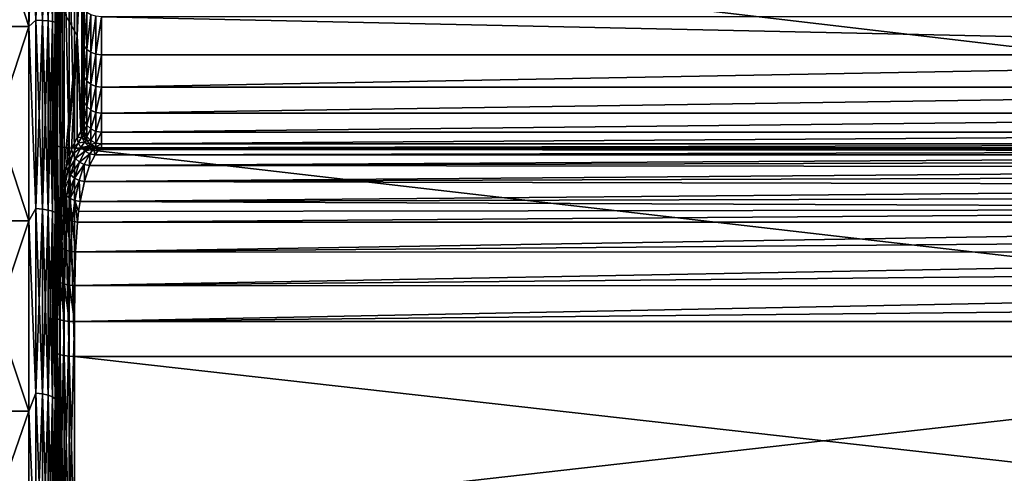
# Model space of a CAD drawing. Header units: metres. Extents: x -150 to 310, y -128 to 84.
# Tile 274 of 465: x 128 to 139, y -7 to -2. Entities that reach past the tile are written whole.
import ezdxf

# ---------------------------------------------------------------- set-up
doc = ezdxf.new("R2010")
doc.units = ezdxf.units.M
doc.layers.add('solid_26009703_SW0001_01', color=7, linetype='CONTINUOUS')

msp = doc.modelspace()

# ---------------------------------------------------------------- linework, layer by layer
at = {"layer": 'solid_26009703_SW0001_01'}
for points in [[(128.5, 6.319321, 21.683964), (128.5, 8.481808, 20.932964), (128.5, -6.320311, 21.683674)], [(128.5, 0, 21), (128.5, -6.320311, 21.683674), (128.5, 8.481808, 20.932964)], [(128.5, 6.808691, -21.535395), (128.5, -6.807541, -21.535759), (128.5, -8.970024, -20.727938)], [(128.5, 0, -21), (128.5, 6.808691, -21.535395), (128.5, -8.970024, -20.727938)], [(128.5, 6.808691, -21.535395), (128.5, 4.581102, -22.116032), (128.5, -6.807541, -21.535759)], [(128.5, 6.319321, 21.683964), (128.5, -4.076435, 22.215277), (128.5, 4.075716, 22.215366)], [(128.5, 6.319321, 21.683964), (128.5, -6.320311, 21.683674), (128.5, -4.076435, 22.215277)], [(128.5, 4.581102, -22.116032), (128.5, -4.579921, -22.116276), (128.5, -6.807541, -21.535759)], [(128.5, 4.581102, -22.116032), (128.5, 2.301665, -22.468592), (128.5, -4.579921, -22.116276)], [(128.5, -4.076435, 22.215277), (128.5, -2.050733, 22.493067), (128.5, 4.075716, 22.215366)], [(128.800003, 3.3, 24.996927), (128.800003, 1.104682, 25.189602), (128.800003, -3.3, 28.5)], [(128.800003, 3.3, 28.5), (128.800003, 3.3, 24.996927), (128.800003, -3.3, 28.5)], [(128.800003, -3.254972, 29.04318), (128.800003, 3.3, 28.5), (128.800003, -3.3, 28.5)], [(128.800003, -3.254972, 29.04318), (128.800003, 3.254972, 29.04318), (128.800003, 3.3, 28.5)], [(128.800003, -3.123262, 29.564577), (128.800003, 3.123262, 29.564579), (128.800003, 3.254972, 29.04318)], [(128.800003, -3.254972, 29.04318), (128.800003, -3.123262, 29.564577), (128.800003, 3.254972, 29.04318)], [(128.800003, -3.023752, 29.81988), (128.800003, 3.023752, 29.819881), (128.800003, 3.123262, 29.564579)], [(128.800003, -3.123262, 29.564577), (128.800003, -3.023752, 29.81988), (128.800003, 3.123262, 29.564579)], [(128.800003, -2.903581, 30.067301), (128.800003, 2.903581, 30.067301), (128.800003, 3.023752, 29.819881)], [(128.800003, -3.023752, 29.81988), (128.800003, -2.903581, 30.067301), (128.800003, 3.023752, 29.819881)], [(128.800003, -2.765067, 30.301218), (128.800003, 2.765066, 30.30122), (128.800003, 2.903581, 30.067301)], [(128.800003, -2.903581, 30.067301), (128.800003, -2.765067, 30.301218), (128.800003, 2.903581, 30.067301)], [(128.800003, -2.606837, 30.522879), (128.800003, 2.606837, 30.522879), (128.800003, 2.765066, 30.30122)], [(128.800003, -2.765067, 30.301218), (128.800003, -2.606837, 30.522879), (128.800003, 2.765066, 30.30122)], [(128.800003, -2.429506, 30.732613), (128.800003, 2.429506, 30.732613), (128.800003, 2.606837, 30.522879)], [(128.800003, -2.606837, 30.522879), (128.800003, -2.429506, 30.732613), (128.800003, 2.606837, 30.522879)], [(128.800003, -2.236674, 30.926283), (128.800003, 2.236674, 30.926283), (128.800003, 2.429506, 30.732613)], [(128.800003, -2.429506, 30.732613), (128.800003, -2.236674, 30.926283), (128.800003, 2.429506, 30.732613)], [(128.5, 2.301665, -22.468592), (128.5, -2.300465, -22.468716), (128.5, -4.579921, -22.116276)], [(128.5, 2.301665, -22.468592), (128.5, 0.000603, -22.585485), (128.5, -2.300465, -22.468716)], [(128.800003, -2.236674, 30.926283), (128.800003, -2.030058, 31.101463), (128.800003, 2.236674, 30.926283)], [(128.800003, 1.104682, 25.189602), (128.800003, -1.104782, 25.189598), (128.800003, -3.3, 28.5)], [(128.199997, -2.163729, -20.586605), (127.5, -2.163729, -20.586605), (127.5, 0, -20.700001)], [(128.199997, -2.163729, -20.586605), (127.5, 0, -20.700001), (128.199997, 0, -20.700001)], [(128.277344, -2.09521, -20.603884), (128.199997, 0, -20.700001), (128.277344, 0, -20.71014)], [(128.199997, -2.163729, -20.586605), (128.199997, 0, -20.700001), (128.277344, -2.09521, -20.603884)], [(128.199997, -2.163728, 20.586605), (128.277344, 0, 20.71014), (128.199997, 0, 20.700001)], [(128.199997, -2.163728, 20.586605), (128.277344, -2.09521, 20.603884), (128.277344, 0, 20.71014)], [(128.277344, -2.09521, 20.603884), (128.349792, 0, 20.740074), (128.277344, 0, 20.71014)], [(128.349792, -2.098238, 20.633663), (128.349792, 0, 20.740074), (128.277344, -2.09521, 20.603884)], [(128.349792, -2.098238, 20.633663), (128.412018, 0, 20.787758), (128.349792, 0, 20.740074)], [(128.412018, -2.103062, 20.681101), (128.412018, 0, 20.787758), (128.349792, -2.098238, 20.633663)], [(128.412018, -2.103062, 20.681101), (128.459763, 0, 20.849932), (128.412018, 0, 20.787758)], [(128.459763, -2.109353, 20.742958), (128.459763, 0, 20.849932), (128.412018, -2.103062, 20.681101)], [(128.459763, -2.109353, 20.742958), (128.489777, 0, 20.922354), (128.459763, 0, 20.849932)], [(128.489777, -2.116679, 20.815008), (128.489777, 0, 20.922354), (128.459763, -2.109353, 20.742958)], [(128.489777, -2.116679, 20.815008), (128.5, 0, 21), (128.489777, 0, 20.922354)], [(128.489777, 0, -20.922354), (128.5, 0, -21), (128.5, -2.200532, -20.884037)], [(128.504959, -1.16158, -22.779312), (128.5, -2.300465, -22.468716), (128.5, 0.000603, -22.585485)], [(128.5, -2.200532, -20.884037), (128.5, 0, -21), (128.5, -8.970024, -20.727938)], [(128.199997, 0, 20.700001), (127.5, 0, 20.700001), (127.5, -2.163729, 20.586605)], [(128.199997, -2.163728, 20.586605), (128.199997, 0, 20.700001), (127.5, -2.163729, 20.586605)], [(128.349792, -2.098238, -20.633663), (128.277344, 0, -20.71014), (128.349792, 0, -20.740074)], [(128.349792, -2.098238, -20.633663), (128.277344, -2.09521, -20.603884), (128.277344, 0, -20.71014)], [(128.412018, -2.103062, -20.681101), (128.349792, 0, -20.740074), (128.412018, 0, -20.787758)], [(128.412018, -2.103062, -20.681101), (128.349792, -2.098238, -20.633663), (128.349792, 0, -20.740074)], [(128.459763, -2.109353, -20.742958), (128.412018, 0, -20.787758), (128.459763, 0, -20.849932)], [(128.459763, -2.109353, -20.742958), (128.412018, -2.103062, -20.681101), (128.412018, 0, -20.787758)], [(128.489777, -2.116679, -20.815008), (128.459763, 0, -20.849932), (128.489777, 0, -20.922354)], [(128.489777, -2.116679, -20.815008), (128.459763, -2.109353, -20.742958), (128.459763, 0, -20.849932)], [(128.489777, -2.116679, 20.815008), (128.5, -2.200536, 20.884037), (128.5, 0, 21)], [(128.489777, -2.116679, -20.815008), (128.489777, 0, -20.922354), (128.5, -2.200532, -20.884037)], [(128.5, 0, 21), (128.5, -8.482928, 20.932512), (128.5, -6.320311, 21.683674)], [(128.5, -2.200536, 20.884037), (128.5, -8.482928, 20.932512), (128.5, 0, 21)], [(128.504959, -1.16158, -22.779312), (128.504959, -3.472689, -22.542997), (128.5, -2.300465, -22.468716)], [(128.516876, -3.481769, -22.601936), (128.504959, -3.472689, -22.542997), (128.504959, -1.16158, -22.779312)], [(128.516876, -3.481769, -22.601936), (128.504959, -1.16158, -22.779312), (128.516876, -1.164617, -22.838869)], [(128.516876, -1.164617, -22.838869), (128.546204, -1.167333, -22.892145), (128.546204, -3.48989, -22.654661)], [(128.516876, -3.481769, -22.601936), (128.516876, -1.164617, -22.838869), (128.546204, -3.48989, -22.654661)], [(128.546204, -1.167333, -22.892145), (128.59021, -1.169475, -22.934145), (128.59021, -3.496293, -22.696224)], [(128.546204, -3.48989, -22.654661), (128.546204, -1.167333, -22.892145), (128.59021, -3.496293, -22.696224)], [(128.731964, -2.261894, 24.286716), (128.731964, -1.132168, 24.365528), (128.568024, -1.978771, 23.324396)], [(128.59021, -1.169475, -22.934145), (128.644836, -1.170843, -22.960978), (128.644836, -3.500384, -22.722778)], [(128.59021, -3.496293, -22.696224), (128.59021, -1.169475, -22.934145), (128.644836, -3.500384, -22.722778)], [(128.644836, -1.170843, -22.960978), (128.704758, -1.171311, -22.970156), (128.704758, -3.501783, -22.731861)], [(128.644836, -3.500384, -22.722778), (128.644836, -1.170843, -22.960978), (128.704758, -3.501783, -22.731861)], [(128.704758, -1.171311, -22.970156), (148.557724, -1.171311, -22.970156), (148.557724, -3.501783, -22.731861)], [(128.704758, -3.501783, -22.731861), (128.704758, -1.171311, -22.970156), (148.557724, -3.501783, -22.731861)], [(128.782959, -1.108268, 24.776636), (128.731964, -1.132168, 24.365528), (128.731964, -2.261894, 24.286716)], [(128.782959, -1.108268, 24.776636), (128.731964, -2.261894, 24.286716), (128.782959, -3.311277, 24.579268)], [(128.782959, -1.108268, 24.776636), (128.800003, -3.3, 24.996927), (128.800003, -1.104782, 25.189598)], [(128.782959, -1.108268, 24.776636), (128.798965, -3.300534, 24.894508), (128.800003, -3.3, 24.996927)], [(128.782959, -1.108268, 24.776636), (128.795883, -3.301071, 24.792112), (128.798965, -3.300534, 24.894508)], [(128.782959, -1.108268, 24.776636), (128.782959, -3.311277, 24.579268), (128.795883, -3.301071, 24.792112)], [(128.800003, -1.104782, 25.189598), (128.800003, -3.3, 24.996927), (128.800003, -3.3, 28.5)], [(128.517044, -2.084007, 22.903975), (128.5, -2.050733, 22.493067), (128.5, -4.076435, 22.215277)], [(128.517044, -2.084007, 22.903975), (128.568024, -3.943377, 23.073639), (128.568024, -1.978771, 23.324396)], [(128.731964, -2.261894, 24.286716), (128.568024, -1.978771, 23.324396), (128.568024, -3.943377, 23.073639)], [(128.809784, -1.976018, 31.219755), (128.800003, -2.030058, 31.101463), (128.800003, -2.236674, 30.926283)], [(128.809784, -1.976018, 31.219755), (128.800003, -2.236674, 30.926283), (128.809784, -2.377154, 30.877153)], [(128.809784, -1.976018, 31.219755), (128.809784, -2.377154, 30.877153), (128.838226, -2.00882, 31.264902)], [(128.809784, -2.377154, 30.877153), (128.838226, -2.416614, 30.916615), (128.838226, -2.00882, 31.264902)], [(128.838226, -2.00882, 31.264902), (128.838226, -2.416614, 30.916615), (128.882538, -2.03484, 31.300718)], [(128.838226, -2.416614, 30.916615), (128.882538, -2.447917, 30.947916), (128.882538, -2.03484, 31.300718)], [(128.882538, -2.03484, 31.300718), (128.882538, -2.447917, 30.947916), (128.93837, -2.051529, 31.323687)], [(128.882538, -2.447917, 30.947916), (128.93837, -2.467993, 30.967993), (128.93837, -2.051529, 31.323687)], [(128.93837, -2.051529, 31.323687), (128.93837, -2.467993, 30.967993), (129, -2.057248, 31.33156)], [(128.93837, -2.467993, 30.967993), (129, -2.474874, 30.974874), (129, -2.057248, 31.33156)], [(129, -2.057248, 31.33156), (148.339783, -2.474834, 30.974913), (148.33255, -2.057136, 31.331642)], [(129, -2.057248, 31.33156), (129, -2.474874, 30.974874), (148.339783, -2.474834, 30.974913)], [(128.199997, -2.163728, 20.586605), (127.5, -2.163729, 20.586605), (127.5, -4.303755, 20.24766)], [(128.199997, -2.163728, 20.586605), (127.5, -4.303755, 20.24766), (128.199997, -4.303755, 20.24766)], [(128.199997, -4.303755, -20.24766), (127.5, -4.303756, -20.24766), (127.5, -2.163729, -20.586605)], [(128.199997, -4.303755, -20.24766), (127.5, -2.163729, -20.586605), (128.199997, -2.163729, -20.586605)], [(128.199997, -2.163728, 20.586605), (128.277344, -4.168921, 20.286203), (128.277344, -2.09521, 20.603884)], [(128.199997, -2.163729, -20.586605), (128.277344, -2.09521, -20.603884), (128.277344, -4.168921, -20.286203)], [(128.199997, -2.163728, 20.586605), (128.199997, -4.303755, 20.24766), (128.277344, -4.168921, 20.286203)], [(128.199997, -4.303755, -20.24766), (128.199997, -2.163729, -20.586605), (128.277344, -4.168921, -20.286203)], [(128.349792, -2.098238, 20.633663), (128.277344, -2.09521, 20.603884), (128.277344, -4.168921, 20.286203)], [(128.349792, -4.174946, -20.315525), (128.277344, -4.168921, -20.286203), (128.277344, -2.09521, -20.603884)], [(128.349792, -2.098238, -20.633663), (128.349792, -4.174946, -20.315525), (128.277344, -2.09521, -20.603884)], [(128.349792, -4.174946, 20.315525), (128.349792, -2.098238, 20.633663), (128.277344, -4.168921, 20.286203)], [(128.412018, -2.103062, 20.681101), (128.349792, -2.098238, 20.633663), (128.349792, -4.174946, 20.315525)], [(128.412018, -4.184545, -20.36223), (128.349792, -4.174946, -20.315525), (128.349792, -2.098238, -20.633663)], [(128.412018, -2.103062, -20.681101), (128.412018, -4.184545, -20.36223), (128.349792, -2.098238, -20.633663)], [(128.412018, -4.184545, 20.36223), (128.412018, -2.103062, 20.681101), (128.349792, -4.174946, 20.315525)], [(128.459763, -2.109353, 20.742958), (128.412018, -2.103062, 20.681101), (128.412018, -4.184545, 20.36223)], [(128.459763, -4.197061, -20.423132), (128.412018, -4.184545, -20.36223), (128.412018, -2.103062, -20.681101)], [(128.459763, -2.109353, -20.742958), (128.459763, -4.197061, -20.423132), (128.412018, -2.103062, -20.681101)], [(128.459763, -4.197061, 20.423132), (128.459763, -2.109353, 20.742958), (128.412018, -4.184545, 20.36223)], [(128.489777, -2.116679, 20.815008), (128.459763, -2.109353, 20.742958), (128.459763, -4.197061, 20.423132)], [(128.489777, -4.211639, -20.494072), (128.459763, -4.197061, -20.423132), (128.459763, -2.109353, -20.742958)], [(128.489777, -2.116679, -20.815008), (128.489777, -4.211639, -20.494072), (128.459763, -2.109353, -20.742958)], [(128.489777, -4.211639, 20.494072), (128.489777, -2.116679, 20.815008), (128.459763, -4.197061, 20.423132)], [(128.489777, -2.116679, -20.815008), (128.5, -2.200532, -20.884037), (128.489777, -4.211639, -20.494072)], [(128.489777, -4.211639, 20.494072), (128.5, -2.200536, 20.884037), (128.489777, -2.116679, 20.815008)], [(128.509247, -4.131296, 22.51425), (128.517044, -2.084007, 22.903975), (128.5, -4.076435, 22.215277)], [(128.509247, -4.131296, 22.51425), (128.517044, -4.150867, 22.620907), (128.517044, -2.084007, 22.903975)], [(128.517044, -2.084007, 22.903975), (128.517044, -4.150867, 22.620907), (128.568024, -3.943377, 23.073639)], [(128.489777, -4.211639, -20.494072), (128.5, -2.200532, -20.884037), (128.5, -4.361036, -20.542023)], [(128.489777, -4.211639, 20.494072), (128.5, -4.361043, 20.542021), (128.5, -2.200536, 20.884037)], [(128.5, -4.361036, -20.542023), (128.5, -2.200532, -20.884037), (128.5, -8.970024, -20.727938)], [(128.5, -2.200536, 20.884037), (128.5, -4.361043, 20.542021), (128.5, -8.482928, 20.932512)], [(128.731964, -2.261894, 24.286716), (128.568024, -3.943377, 23.073639), (128.616043, -3.703489, 23.405041)], [(128.731964, -2.261894, 24.286716), (128.616043, -3.703489, 23.405041), (128.671265, -3.516383, 23.768871)], [(128.731964, -2.261894, 24.286716), (128.671265, -3.516383, 23.768871), (128.731964, -3.386746, 24.155552)], [(128.773453, -3.322986, 24.474661), (128.731964, -2.261894, 24.286716), (128.731964, -3.386746, 24.155552)], [(128.773453, -3.322986, 24.474661), (128.782959, -3.311277, 24.579268), (128.731964, -2.261894, 24.286716)], [(128.809784, -2.377154, 30.877153), (128.800003, -2.236674, 30.926283), (128.800003, -2.429506, 30.732613)], [(128.504959, -3.472689, -22.542997), (128.5, -4.579921, -22.116276), (128.5, -2.300465, -22.468716)], [(128.809784, -2.377154, 30.877153), (128.800003, -2.429506, 30.732613), (128.800003, -2.606837, 30.522879)], [(128.809784, -2.377154, 30.877153), (128.800003, -2.606837, 30.522879), (128.809784, -2.719756, 30.476019)], [(128.809784, -2.377154, 30.877153), (128.809784, -2.719756, 30.476019), (128.838226, -2.416614, 30.916615)], [(128.809784, -2.719756, 30.476019), (128.838226, -2.764903, 30.50882), (128.838226, -2.416614, 30.916615)], [(128.838226, -2.416614, 30.916615), (128.838226, -2.764903, 30.50882), (128.882538, -2.447917, 30.947916)], [(128.838226, -2.764903, 30.50882), (128.882538, -2.800718, 30.53484), (128.882538, -2.447917, 30.947916)], [(128.882538, -2.447917, 30.947916), (128.882538, -2.800718, 30.53484), (128.93837, -2.467993, 30.967993)], [(128.882538, -2.800718, 30.53484), (128.93837, -2.823687, 30.551529), (128.93837, -2.467993, 30.967993)], [(128.93837, -2.467993, 30.967993), (128.93837, -2.823687, 30.551529), (129, -2.474874, 30.974874)], [(128.93837, -2.823687, 30.551529), (129, -2.831559, 30.557249), (129, -2.474874, 30.974874)], [(129, -2.831559, 30.557249), (148.348343, -2.831578, 30.557222), (148.339783, -2.474834, 30.974913)], [(129, -2.474874, 30.974874), (129, -2.831559, 30.557249), (148.339783, -2.474834, 30.974913)], [(128.809784, -2.719756, 30.476019), (128.800003, -2.606837, 30.522879), (128.800003, -2.765067, 30.301218)], [(128.809784, -2.719756, 30.476019), (128.800003, -2.765067, 30.301218), (128.800003, -2.903581, 30.067301)], [(128.809784, -2.719756, 30.476019), (128.800003, -2.903581, 30.067301), (128.809784, -2.995389, 30.026226)], [(128.809784, -2.719756, 30.476019), (128.809784, -2.995389, 30.026226), (128.838226, -2.764903, 30.50882)], [(128.809784, -2.995389, 30.026226), (128.838226, -3.045111, 30.051561), (128.838226, -2.764903, 30.50882)], [(128.838226, -2.764903, 30.50882), (128.838226, -3.045111, 30.051561), (128.882538, -2.800718, 30.53484)], [(128.838226, -3.045111, 30.051561), (128.882538, -3.084555, 30.071659), (128.882538, -2.800718, 30.53484)], [(128.882538, -2.800718, 30.53484), (128.882538, -3.084555, 30.071659), (128.93837, -2.823687, 30.551529)], [(128.809784, -2.995389, 30.026226), (128.800003, -2.903581, 30.067301), (128.800003, -3.023752, 29.81988)], [(128.882538, -3.084555, 30.071659), (128.93837, -3.109853, 30.084549), (128.93837, -2.823687, 30.551529)], [(128.93837, -2.823687, 30.551529), (128.93837, -3.109853, 30.084549), (129, -2.831559, 30.557249)], [(128.93837, -3.109853, 30.084549), (129, -3.118523, 30.088966), (129, -2.831559, 30.557249)], [(129, -2.831559, 30.557249), (129, -3.118523, 30.088966), (148.348343, -2.831578, 30.557222)], [(129, -3.118523, 30.088966), (148.357849, -3.118606, 30.088804), (148.348343, -2.831578, 30.557222)], [(128.809784, -2.995389, 30.026226), (128.800003, -3.023752, 29.81988), (128.800003, -3.123262, 29.564577)], [(128.809784, -2.995389, 30.026226), (128.800003, -3.123262, 29.564577), (128.809784, -3.197265, 29.538855)], [(128.809784, -2.995389, 30.026226), (128.809784, -3.197265, 29.538855), (128.838226, -3.045111, 30.051561)], [(128.809784, -3.197265, 29.538855), (128.800003, -3.123262, 29.564577), (128.800003, -3.254972, 29.04318)], [(128.809784, -3.197265, 29.538855), (128.838226, -3.250338, 29.556099), (128.838226, -3.045111, 30.051561)], [(128.838226, -3.045111, 30.051561), (128.838226, -3.250338, 29.556099), (128.882538, -3.084555, 30.071659)], [(128.838226, -3.250338, 29.556099), (128.882538, -3.292441, 29.569778), (128.882538, -3.084555, 30.071659)], [(128.882538, -3.084555, 30.071659), (128.882538, -3.292441, 29.569778), (128.93837, -3.109853, 30.084549)], [(128.882538, -3.292441, 29.569778), (128.93837, -3.319443, 29.578552), (128.93837, -3.109853, 30.084549)], [(128.93837, -3.109853, 30.084549), (128.93837, -3.319443, 29.578552), (129, -3.118523, 30.088966)], [(128.93837, -3.319443, 29.578552), (129, -3.328698, 29.58156), (129, -3.118523, 30.088966)], [(129, -3.118523, 30.088966), (129, -3.328698, 29.58156), (148.357849, -3.118606, 30.088804)], [(129, -3.328698, 29.58156), (148.36824, -3.328803, 29.581236), (148.357849, -3.118606, 30.088804)], [(128.809784, -3.197265, 29.538855), (128.800003, -3.254972, 29.04318), (128.809784, -3.320414, 29.025902)], [(128.809784, -3.197265, 29.538855), (128.809784, -3.320414, 29.025902), (128.838226, -3.250338, 29.556099)], [(128.809784, -3.320414, 29.025902), (128.838226, -3.375531, 29.034632), (128.838226, -3.250338, 29.556099)], [(128.838226, -3.250338, 29.556099), (128.838226, -3.375531, 29.034632), (128.882538, -3.292441, 29.569778)], [(128.784042, -3.383759, 24.476824), (128.773453, -3.322986, 24.474661), (128.731964, -3.386746, 24.155552)], [(128.773453, -3.322986, 24.474661), (128.795883, -3.301071, 24.792112), (128.782959, -3.311277, 24.579268)], [(128.805923, -3.362618, 24.791708), (128.795883, -3.301071, 24.792112), (128.773453, -3.322986, 24.474661)], [(128.805923, -3.362618, 24.791708), (128.773453, -3.322986, 24.474661), (128.784042, -3.383759, 24.476824)], [(128.805923, -3.362618, 24.791708), (128.798965, -3.300534, 24.894508), (128.795883, -3.301071, 24.792112)], [(128.805923, -3.362618, 24.791708), (128.800003, -3.3, 24.996927), (128.798965, -3.300534, 24.894508)], [(128.809784, -3.320414, 29.025902), (128.800003, -3.254972, 29.04318), (128.800003, -3.3, 28.5)], [(128.809784, -3.361803, 24.996927), (128.800003, -3.3, 28.5), (128.800003, -3.3, 24.996927)], [(128.809784, -3.320414, 29.025902), (128.800003, -3.3, 28.5), (128.809784, -3.361803, 28.5)], [(128.809784, -3.361803, 24.996927), (128.809784, -3.361803, 28.5), (128.800003, -3.3, 28.5)], [(128.809784, -3.361803, 24.996927), (128.800003, -3.3, 24.996927), (128.805923, -3.362618, 24.791708)], [(128.809784, -3.320414, 29.025902), (128.809784, -3.361803, 28.5), (128.838226, -3.375531, 29.034632)], [(128.838226, -3.375531, 29.034632), (128.882538, -3.419256, 29.041557), (128.882538, -3.292441, 29.569778)], [(128.882538, -3.292441, 29.569778), (128.882538, -3.419256, 29.041557), (128.93837, -3.319443, 29.578552)], [(128.882538, -3.419256, 29.041557), (128.93837, -3.447299, 29.045998), (128.93837, -3.319443, 29.578552)], [(128.93837, -3.319443, 29.578552), (128.93837, -3.447299, 29.045998), (129, -3.328698, 29.58156)], [(128.93837, -3.447299, 29.045998), (129, -3.456909, 29.04752), (129, -3.328698, 29.58156)], [(129, -3.328698, 29.58156), (129, -3.456909, 29.04752), (148.36824, -3.328803, 29.581236)], [(129, -3.456909, 29.04752), (148.378998, -3.456951, 29.047258), (148.36824, -3.328803, 29.581236)], [(128.744522, -3.444196, 24.168062), (128.731964, -3.386746, 24.155552), (128.671265, -3.516383, 23.768871)], [(128.744522, -3.444196, 24.168062), (128.671265, -3.516383, 23.768871), (128.68486, -3.570173, 23.789509)], [(128.773773, -3.496042, 24.176498), (128.744522, -3.444196, 24.168062), (128.68486, -3.570173, 23.789509)], [(128.784042, -3.383759, 24.476824), (128.731964, -3.386746, 24.155552), (128.744522, -3.444196, 24.168062)], [(128.784042, -3.383759, 24.476824), (128.744522, -3.444196, 24.168062), (128.812851, -3.437985, 24.480661)], [(128.812851, -3.437985, 24.480661), (128.744522, -3.444196, 24.168062), (128.773773, -3.496042, 24.176498)], [(128.812851, -3.437985, 24.480661), (128.773773, -3.496042, 24.176498), (128.856705, -3.481119, 24.481585)], [(128.834427, -3.418077, 24.790562), (128.805923, -3.362618, 24.791708), (128.784042, -3.383759, 24.476824)], [(128.834427, -3.418077, 24.790562), (128.784042, -3.383759, 24.476824), (128.812851, -3.437985, 24.480661)], [(128.809784, -3.361803, 24.996927), (128.805923, -3.362618, 24.791708), (128.834427, -3.418077, 24.790562)], [(128.809784, -3.361803, 28.5), (128.838226, -3.417608, 28.5), (128.838226, -3.375531, 29.034632)], [(128.838196, -3.417557, 24.996927), (128.838226, -3.417608, 28.5), (128.809784, -3.361803, 28.5)], [(128.838196, -3.417557, 24.996927), (128.809784, -3.361803, 28.5), (128.809784, -3.361803, 24.996927)], [(128.838196, -3.417557, 24.996927), (128.809784, -3.361803, 24.996927), (128.834427, -3.418077, 24.790562)], [(128.878601, -3.462055, 24.788782), (128.834427, -3.418077, 24.790562), (128.812851, -3.437985, 24.480661)], [(128.878601, -3.462055, 24.788782), (128.812851, -3.437985, 24.480661), (128.856705, -3.481119, 24.481585)], [(128.838196, -3.417557, 24.996927), (128.834427, -3.418077, 24.790562), (128.878601, -3.462055, 24.788782)], [(128.882446, -3.461803, 24.996927), (128.838226, -3.417608, 28.5), (128.838196, -3.417557, 24.996927)], [(128.882446, -3.461803, 24.996927), (128.838196, -3.417557, 24.996927), (128.878601, -3.462055, 24.788782)], [(128.838226, -3.375531, 29.034632), (128.838226, -3.417608, 28.5), (128.882538, -3.419256, 29.041557)], [(128.838226, -3.417608, 28.5), (128.882538, -3.461877, 28.5), (128.882538, -3.419256, 29.041557)], [(128.882446, -3.461803, 24.996927), (128.882538, -3.461877, 28.5), (128.838226, -3.417608, 28.5)], [(128.934174, -3.490277, 24.786545), (128.878601, -3.462055, 24.788782), (128.856705, -3.481119, 24.481585)], [(128.882446, -3.461803, 24.996927), (128.878601, -3.462055, 24.788782), (128.934174, -3.490277, 24.786545)], [(128.938202, -3.490211, 24.996927), (128.882538, -3.461877, 28.5), (128.882446, -3.461803, 24.996927)], [(128.938202, -3.490211, 24.996927), (128.882446, -3.461803, 24.996927), (128.934174, -3.490277, 24.786545)], [(128.882538, -3.419256, 29.041557), (128.882538, -3.461877, 28.5), (128.93837, -3.447299, 29.045998)], [(128.882538, -3.461877, 28.5), (128.93837, -3.490269, 28.5), (128.93837, -3.447299, 29.045998)], [(128.938202, -3.490211, 24.996927), (128.93837, -3.490269, 28.5), (128.882538, -3.461877, 28.5)], [(128.93837, -3.447299, 29.045998), (128.93837, -3.490269, 28.5), (129, -3.456909, 29.04752)], [(128.93837, -3.490269, 28.5), (129, -3.5, 28.5), (129, -3.456909, 29.04752)], [(129, -3.456909, 29.04752), (129, -3.5, 28.5), (148.378998, -3.456951, 29.047258)], [(148.378998, -3.456951, 29.047258), (129, -3.5, 28.5), (148.390259, -3.5, 28.5)], [(128.504959, -3.472689, -22.542997), (128.504959, -5.747773, -22.072821), (128.5, -4.579921, -22.116276)], [(128.516876, -5.7628, -22.130531), (128.504959, -5.747773, -22.072821), (128.504959, -3.472689, -22.542997)], [(128.516876, -5.7628, -22.130531), (128.504959, -3.472689, -22.542997), (128.516876, -3.481769, -22.601936)], [(128.516876, -3.481769, -22.601936), (128.546204, -3.48989, -22.654661), (128.546204, -5.776243, -22.182156)], [(128.516876, -5.7628, -22.130531), (128.516876, -3.481769, -22.601936), (128.546204, -5.776243, -22.182156)], [(128.546204, -3.48989, -22.654661), (128.59021, -3.496293, -22.696224), (128.59021, -5.78684, -22.222853)], [(128.546204, -5.776243, -22.182156), (128.546204, -3.48989, -22.654661), (128.59021, -5.78684, -22.222853)], [(128.59021, -3.496293, -22.696224), (128.644836, -3.500384, -22.722778), (128.644836, -5.793611, -22.248852)], [(128.59021, -5.78684, -22.222853), (128.59021, -3.496293, -22.696224), (128.644836, -5.793611, -22.248852)], [(128.68486, -3.570173, 23.789509), (128.671265, -3.516383, 23.768871), (128.616043, -3.703489, 23.405041)], [(128.630569, -3.752509, 23.433115), (128.68486, -3.570173, 23.789509), (128.616043, -3.703489, 23.405041)], [(128.630569, -3.752509, 23.433115), (128.714539, -3.618862, 23.805418), (128.68486, -3.570173, 23.789509)], [(128.644836, -3.500384, -22.722778), (128.704758, -3.501783, -22.731861), (128.704758, -5.795927, -22.257746)], [(128.644836, -5.793611, -22.248852), (128.644836, -3.500384, -22.722778), (128.704758, -5.795927, -22.257746)], [(128.773773, -3.496042, 24.176498), (128.68486, -3.570173, 23.789509), (128.714539, -3.618862, 23.805418)], [(128.704758, -3.501783, -22.731861), (148.557724, -3.501783, -22.731861), (148.557724, -5.795927, -22.257746)], [(128.704758, -5.795927, -22.257746), (128.704758, -3.501783, -22.731861), (148.557724, -5.795927, -22.257746)], [(128.817078, -3.537599, 24.180099), (128.773773, -3.496042, 24.176498), (128.714539, -3.618862, 23.805418)], [(128.817078, -3.537599, 24.180099), (128.714539, -3.618862, 23.805418), (128.757706, -3.658148, 23.815283)], [(128.870499, -3.565111, 24.178539), (128.817078, -3.537599, 24.180099), (128.757706, -3.658148, 23.815283)], [(128.870499, -3.565111, 24.178539), (128.757706, -3.658148, 23.815283), (128.810593, -3.684589, 23.818239)], [(128.856705, -3.481119, 24.481585), (128.773773, -3.496042, 24.176498), (128.817078, -3.537599, 24.180099)], [(128.870499, -3.565111, 24.178539), (128.810593, -3.684589, 23.818239), (128.868546, -3.695871, 23.814022)], [(128.856705, -3.481119, 24.481585), (128.817078, -3.537599, 24.180099), (128.911469, -3.509081, 24.479509)], [(128.911469, -3.509081, 24.479509), (128.817078, -3.537599, 24.180099), (128.870499, -3.565111, 24.178539)], [(128.934174, -3.490277, 24.786545), (128.856705, -3.481119, 24.481585), (128.911469, -3.509081, 24.479509)], [(128.870499, -3.565111, 24.178539), (128.868546, -3.695871, 23.814022), (128.929245, -3.576093, 24.171961)], [(128.911469, -3.509081, 24.479509), (128.870499, -3.565111, 24.178539), (128.929245, -3.576093, 24.171961)], [(128.934174, -3.490277, 24.786545), (128.911469, -3.509081, 24.479509), (128.971939, -3.519216, 24.474697)], [(128.911469, -3.509081, 24.479509), (128.929245, -3.576093, 24.171961), (128.971939, -3.519216, 24.474697)], [(128.971939, -3.519216, 24.474697), (128.929245, -3.576093, 24.171961), (148.503586, -3.534626, 24.369423)], [(128.929245, -3.576093, 24.171961), (148.510239, -3.577691, 24.165667), (148.503586, -3.534626, 24.369423)], [(128.938202, -3.490211, 24.996927), (128.934174, -3.490277, 24.786545), (128.995712, -3.5, 24.784067)], [(128.934174, -3.490277, 24.786545), (128.971939, -3.519216, 24.474697), (128.995712, -3.5, 24.784067)], [(128.938202, -3.490211, 24.996927), (128.995712, -3.5, 24.784067), (128.998932, -3.5, 24.890484)], [(128.938202, -3.490211, 24.996927), (128.998932, -3.5, 24.890484), (129, -3.5, 24.996927)], [(128.938202, -3.490211, 24.996927), (129, -3.5, 24.996927), (128.93837, -3.490269, 28.5)], [(128.93837, -3.490269, 28.5), (129, -3.5, 24.996927), (129, -3.5, 28.5)], [(128.971939, -3.519216, 24.474697), (148.489395, -3.5, 24.784067), (128.995712, -3.5, 24.784067)], [(128.971939, -3.519216, 24.474697), (148.496643, -3.508671, 24.576035), (148.489395, -3.5, 24.784067)], [(128.971939, -3.519216, 24.474697), (148.503586, -3.534626, 24.369423), (148.496643, -3.508671, 24.576035)], [(128.998932, -3.5, 24.890484), (128.995712, -3.5, 24.784067), (148.489395, -3.5, 24.784067)], [(129, -3.5, 24.996927), (128.998932, -3.5, 24.890484), (148.489395, -3.5, 24.784067)], [(148.489395, -3.5, 24.784067), (148.390259, -3.5, 28.5), (129, -3.5, 28.5)], [(129, -3.5, 24.996927), (148.489395, -3.5, 24.784067), (129, -3.5, 28.5)], [(128.630569, -3.752509, 23.433115), (128.660629, -3.797004, 23.455931), (128.714539, -3.618862, 23.805418)], [(128.660629, -3.797004, 23.455931), (128.757706, -3.658148, 23.815283), (128.714539, -3.618862, 23.805418)], [(128.660629, -3.797004, 23.455931), (128.70369, -3.833097, 23.471661), (128.757706, -3.658148, 23.815283)], [(128.70369, -3.833097, 23.471661), (128.810593, -3.684589, 23.818239), (128.757706, -3.658148, 23.815283)], [(128.929245, -3.576093, 24.171961), (128.868546, -3.695871, 23.814022), (148.510239, -3.577691, 24.165667)], [(128.868546, -3.695871, 23.814022), (148.516617, -3.637575, 23.966175), (148.510239, -3.577691, 24.165667)], [(128.868546, -3.695871, 23.814022), (148.522751, -3.713868, 23.772335), (148.516617, -3.637575, 23.966175)], [(128.630569, -3.752509, 23.433115), (128.616043, -3.703489, 23.405041), (128.568024, -3.943377, 23.073639)], [(128.630569, -3.752509, 23.433115), (128.568024, -3.943377, 23.073639), (128.583328, -3.986821, 23.108204)], [(128.630569, -3.752509, 23.433115), (128.583328, -3.986821, 23.108204), (128.660629, -3.797004, 23.455931)], [(128.70369, -3.833097, 23.471661), (128.756073, -3.857714, 23.478968), (128.810593, -3.684589, 23.818239)], [(128.756073, -3.857714, 23.478968), (128.813339, -3.868765, 23.477226), (128.810593, -3.684589, 23.818239)], [(128.810593, -3.684589, 23.818239), (128.813339, -3.868765, 23.477226), (128.868546, -3.695871, 23.814022)], [(128.868546, -3.695871, 23.814022), (128.813339, -3.868765, 23.477226), (148.522751, -3.713868, 23.772335)], [(128.813339, -3.868765, 23.477226), (148.528473, -3.806037, 23.585516), (148.522751, -3.713868, 23.772335)], [(128.660629, -3.797004, 23.455931), (128.583328, -3.986821, 23.108204), (128.613724, -4.026204, 23.137217)], [(128.660629, -3.797004, 23.455931), (128.613724, -4.026204, 23.137217), (128.70369, -3.833097, 23.471661)], [(128.70369, -3.833097, 23.471661), (128.613724, -4.026204, 23.137217), (128.656677, -4.05826, 23.15827)], [(128.70369, -3.833097, 23.471661), (128.656677, -4.05826, 23.15827), (128.756073, -3.857714, 23.478968)], [(128.756073, -3.857714, 23.478968), (128.656677, -4.05826, 23.15827), (128.708649, -4.080332, 23.169622)], [(128.756073, -3.857714, 23.478968), (128.708649, -4.080332, 23.169622), (128.765305, -4.090591, 23.170328)], [(128.756073, -3.857714, 23.478968), (128.765305, -4.090591, 23.170328), (128.813339, -3.868765, 23.477226)], [(128.813339, -3.868765, 23.477226), (128.765305, -4.090591, 23.170328), (148.533737, -3.913434, 23.407026)], [(128.813339, -3.868765, 23.477226), (148.533737, -3.913434, 23.407026), (148.528473, -3.806037, 23.585516)], [(128.517044, -4.150867, 22.620907), (128.550552, -4.060484, 22.938749), (128.568024, -3.943377, 23.073639)], [(128.551392, -4.224814, 22.853382), (128.568024, -3.943377, 23.073639), (128.550552, -4.060484, 22.938749)], [(128.583328, -3.986821, 23.108204), (128.568024, -3.943377, 23.073639), (128.551392, -4.224814, 22.853382)], [(128.583328, -3.986821, 23.108204), (128.551392, -4.224814, 22.853382), (128.581573, -4.259977, 22.889076)], [(128.613724, -4.026204, 23.137217), (128.583328, -3.986821, 23.108204), (128.581573, -4.259977, 22.889076)], [(128.765305, -4.090591, 23.170328), (148.538589, -4.035316, 23.2381), (148.533737, -3.913434, 23.407026)], [(128.509247, -4.131296, 22.51425), (128.5, -4.076435, 22.215277), (128.5, -6.320311, 21.683674)], [(128.517044, -4.150867, 22.620907), (128.536957, -4.185953, 22.812115), (128.550552, -4.060484, 22.938749)], [(128.551392, -4.224814, 22.853382), (128.550552, -4.060484, 22.938749), (128.536957, -4.185953, 22.812115)], [(128.613724, -4.026204, 23.137217), (128.581573, -4.259977, 22.889076), (128.624924, -4.288433, 22.916145)], [(128.656677, -4.05826, 23.15827), (128.613724, -4.026204, 23.137217), (128.624924, -4.288433, 22.916145)], [(128.656677, -4.05826, 23.15827), (128.624924, -4.288433, 22.916145), (128.677734, -4.307748, 22.932274)], [(128.708649, -4.080332, 23.169622), (128.656677, -4.05826, 23.15827), (128.677734, -4.307748, 22.932274)], [(128.708649, -4.080332, 23.169622), (128.677734, -4.307748, 22.932274), (128.735474, -4.316271, 22.936081)], [(128.708649, -4.080332, 23.169622), (128.735474, -4.316271, 22.936081), (128.748611, -4.19892, 23.050253)], [(128.708649, -4.080332, 23.169622), (128.748611, -4.19892, 23.050253), (128.765305, -4.090591, 23.170328)], [(128.765305, -4.090591, 23.170328), (128.748611, -4.19892, 23.050253), (148.542969, -4.170837, 23.079906)], [(128.765305, -4.090591, 23.170328), (148.542969, -4.170837, 23.079906), (148.538589, -4.035316, 23.2381)], [(128.199997, -4.303755, 20.24766), (128.277344, -6.199852, 19.760359), (128.277344, -4.168921, 20.286203)], [(128.199997, -4.303755, -20.24766), (128.277344, -4.168921, -20.286203), (128.277344, -6.199852, -19.760359)], [(128.349792, -4.174946, 20.315525), (128.277344, -4.168921, 20.286203), (128.277344, -6.199852, 19.760359)], [(128.349792, -6.208814, -19.788919), (128.277344, -6.199852, -19.760359), (128.277344, -4.168921, -20.286203)], [(128.349792, -4.174946, -20.315525), (128.349792, -6.208814, -19.788919), (128.277344, -4.168921, -20.286203)], [(128.349792, -6.208814, 19.788919), (128.349792, -4.174946, 20.315525), (128.277344, -6.199852, 19.760359)], [(128.412018, -4.184545, 20.36223), (128.349792, -4.174946, 20.315525), (128.349792, -6.208814, 19.788919)], [(128.412018, -6.223088, -19.834415), (128.349792, -6.208814, -19.788919), (128.349792, -4.174946, -20.315525)], [(128.412018, -4.184545, -20.36223), (128.412018, -6.223088, -19.834415), (128.349792, -4.174946, -20.315525)], [(128.412018, -6.223088, 19.834415), (128.412018, -4.184545, 20.36223), (128.349792, -6.208814, 19.788919)], [(128.459763, -4.197061, 20.423132), (128.412018, -4.184545, 20.36223), (128.412018, -6.223088, 19.834415)], [(128.459763, -6.241701, -19.893738), (128.412018, -6.223088, -19.834415), (128.412018, -4.184545, -20.36223)], [(128.459763, -4.197061, -20.423132), (128.459763, -6.241701, -19.893738), (128.412018, -4.184545, -20.36223)], [(128.459763, -6.241701, 19.893738), (128.459763, -4.197061, 20.423132), (128.412018, -6.223088, 19.834415)], [(128.489777, -4.211639, 20.494072), (128.459763, -4.197061, 20.423132), (128.459763, -6.241701, 19.893738)], [(128.489777, -6.263381, -19.962839), (128.459763, -6.241701, -19.893738), (128.459763, -4.197061, -20.423132)], [(128.489777, -4.211639, -20.494072), (128.489777, -6.263381, -19.962839), (128.459763, -4.197061, -20.423132)], [(128.489777, -6.263381, 19.962839), (128.489777, -4.211639, 20.494072), (128.459763, -6.241701, 19.893738)], [(128.489777, -4.211639, -20.494072), (128.5, -4.361036, -20.542023), (128.489777, -6.263381, -19.962839)], [(128.489777, -6.263381, 19.962839), (128.5, -4.361043, 20.542021), (128.489777, -4.211639, 20.494072)], [(128.509247, -4.131296, 22.51425), (128.5, -6.320311, 21.683674), (128.517044, -4.150867, 22.620907)], [(128.507111, -4.93894, 22.312695), (128.517044, -4.150867, 22.620907), (128.5, -6.320311, 21.683674)], [(128.507111, -4.93894, 22.312695), (128.515747, -4.541148, 22.529686), (128.517044, -4.150867, 22.620907)], [(128.515747, -4.541148, 22.529686), (128.536957, -4.185953, 22.812115), (128.517044, -4.150867, 22.620907)], [(128.528976, -4.572967, 22.578381), (128.536957, -4.185953, 22.812115), (128.515747, -4.541148, 22.529686)], [(128.551392, -4.224814, 22.853382), (128.536957, -4.185953, 22.812115), (128.528976, -4.572967, 22.578381)], [(128.551392, -4.224814, 22.853382), (128.528976, -4.572967, 22.578381), (128.558762, -4.601676, 22.621359)], [(128.581573, -4.259977, 22.889076), (128.551392, -4.224814, 22.853382), (128.558762, -4.601676, 22.621359)], [(128.735474, -4.316271, 22.936081), (148.546783, -4.319057, 22.933546), (148.542969, -4.170837, 23.079906)], [(128.748611, -4.19892, 23.050253), (128.735474, -4.316271, 22.936081), (148.542969, -4.170837, 23.079906)], [(128.199997, -4.303755, 20.24766), (127.5, -4.303755, 20.24766), (127.5, -6.396635, 19.686876)], [(128.199997, -4.303755, 20.24766), (127.5, -6.396635, 19.686876), (128.199997, -6.396635, 19.686876)], [(128.199997, -6.396635, -19.686876), (127.5, -4.303756, -20.24766), (128.199997, -4.303755, -20.24766)], [(128.199997, -6.396635, -19.686876), (127.5, -6.396635, -19.686876), (127.5, -4.303756, -20.24766)], [(128.199997, -4.303755, 20.24766), (128.199997, -6.396635, 19.686876), (128.277344, -6.199852, 19.760359)], [(128.199997, -6.396635, -19.686876), (128.199997, -4.303755, -20.24766), (128.277344, -6.199852, -19.760359)], [(128.581573, -4.259977, 22.889076), (128.558762, -4.601676, 22.621359), (128.602448, -4.624722, 22.654799)], [(128.624924, -4.288433, 22.916145), (128.581573, -4.259977, 22.889076), (128.602448, -4.624722, 22.654799)], [(128.624924, -4.288433, 22.916145), (128.602448, -4.624722, 22.654799), (128.656158, -4.640054, 22.675726)], [(128.677734, -4.307748, 22.932274), (128.624924, -4.288433, 22.916145), (128.656158, -4.640054, 22.675726)], [(128.677734, -4.307748, 22.932274), (128.656158, -4.640054, 22.675726), (128.715118, -4.646294, 22.682287)], [(128.677734, -4.307748, 22.932274), (128.715118, -4.646294, 22.682287), (128.735474, -4.316271, 22.936081)], [(128.735474, -4.316271, 22.936081), (128.715118, -4.646294, 22.682287), (148.546783, -4.319057, 22.933546)], [(128.715118, -4.646294, 22.682287), (148.550079, -4.478957, 22.800024), (148.546783, -4.319057, 22.933546)], [(128.489777, -6.263381, -19.962839), (128.5, -4.361036, -20.542023), (128.5, -6.488087, -19.972139)], [(128.489777, -6.263381, 19.962839), (128.5, -6.488093, 19.972137), (128.5, -4.361043, 20.542021)], [(128.5, -4.361036, -20.542023), (128.5, -8.970024, -20.727938), (128.5, -11.032384, -19.708172)], [(128.5, -6.488087, -19.972139), (128.5, -4.361036, -20.542023), (128.5, -11.032384, -19.708172)], [(128.5, -4.361043, 20.542021), (128.5, -6.488093, 19.972137), (128.5, -8.482928, 20.932512)], [(128.519379, -4.962387, 22.367104), (128.515747, -4.541148, 22.529686), (128.507111, -4.93894, 22.312695)], [(128.519379, -4.962387, 22.367104), (128.528976, -4.572967, 22.578381), (128.515747, -4.541148, 22.529686)], [(128.715118, -4.646294, 22.682287), (148.552811, -4.649407, 22.680286), (148.550079, -4.478957, 22.800024)], [(128.504959, -5.747773, -22.072821), (128.5, -6.807541, -21.535759), (128.5, -4.579921, -22.116276)], [(128.519379, -4.962387, 22.367104), (128.548813, -4.983475, 22.415579), (128.528976, -4.572967, 22.578381)], [(128.548813, -4.983475, 22.415579), (128.558762, -4.601676, 22.621359), (128.528976, -4.572967, 22.578381)], [(128.548813, -4.983475, 22.415579), (128.592697, -5.000277, 22.453688), (128.558762, -4.601676, 22.621359)], [(128.592697, -5.000277, 22.453688), (128.602448, -4.624722, 22.654799), (128.558762, -4.601676, 22.621359)], [(128.592697, -5.000277, 22.453688), (128.647018, -5.011255, 22.47794), (128.602448, -4.624722, 22.654799)], [(128.647018, -5.011255, 22.47794), (128.656158, -4.640054, 22.675726), (128.602448, -4.624722, 22.654799)], [(128.647018, -5.011255, 22.47794), (128.706818, -5.015401, 22.48612), (128.656158, -4.640054, 22.675726)], [(128.656158, -4.640054, 22.675726), (128.706818, -5.015401, 22.48612), (128.715118, -4.646294, 22.682287)], [(128.715118, -4.646294, 22.682287), (128.706818, -5.015401, 22.48612), (148.552811, -4.649407, 22.680286)], [(128.706818, -5.015401, 22.48612), (148.554947, -4.82919, 22.575176), (148.552811, -4.649407, 22.680286)], [(128.706818, -5.015401, 22.48612), (148.556473, -5.017053, 22.485413), (148.554947, -4.82919, 22.575176)], [(128.504959, -5.366802, 22.168531), (128.507111, -4.93894, 22.312695), (128.5, -6.320311, 21.683674)], [(128.516876, -5.380834, 22.22649), (128.507111, -4.93894, 22.312695), (128.504959, -5.366802, 22.168531)], [(128.519379, -4.962387, 22.367104), (128.507111, -4.93894, 22.312695), (128.516876, -5.380834, 22.22649)], [(128.519379, -4.962387, 22.367104), (128.516876, -5.380834, 22.22649), (128.546204, -5.393385, 22.278339)], [(128.519379, -4.962387, 22.367104), (128.546204, -5.393385, 22.278339), (128.548813, -4.983475, 22.415579)], [(128.548813, -4.983475, 22.415579), (128.546204, -5.393385, 22.278339), (128.59021, -5.403281, 22.319212)], [(128.548813, -4.983475, 22.415579), (128.59021, -5.403281, 22.319212), (128.592697, -5.000277, 22.453688)], [(128.592697, -5.000277, 22.453688), (128.59021, -5.403281, 22.319212), (128.644836, -5.409602, 22.345324)], [(128.592697, -5.000277, 22.453688), (128.644836, -5.409602, 22.345324), (128.647018, -5.011255, 22.47794)], [(128.647018, -5.011255, 22.47794), (128.644836, -5.409602, 22.345324), (128.704758, -5.411765, 22.354258)], [(128.647018, -5.011255, 22.47794), (128.704758, -5.411765, 22.354258), (128.706818, -5.015401, 22.48612)], [(128.706818, -5.015401, 22.48612), (128.704758, -5.411765, 22.354258), (148.556473, -5.017053, 22.485413)], [(148.557404, -5.211695, 22.411606), (148.556473, -5.017053, 22.485413), (128.704758, -5.411765, 22.354258)], [(148.557404, -5.211695, 22.411606), (128.704758, -5.411765, 22.354258), (148.557724, -5.411765, 22.354258)], [(128.504959, -7.593969, 21.507626), (128.504959, -5.366802, 22.168531), (128.5, -6.320311, 21.683674)], [(128.516876, -5.380834, 22.22649), (128.504959, -5.366802, 22.168531), (128.504959, -7.593969, 21.507626)], [(128.516876, -5.380834, 22.22649), (128.504959, -7.593969, 21.507626), (128.516876, -7.613824, 21.563858)], [(128.516876, -5.380834, 22.22649), (128.516876, -7.613824, 21.563858), (128.546204, -5.393385, 22.278339)], [(128.516876, -7.613824, 21.563858), (128.546204, -7.631585, 21.614161), (128.546204, -5.393385, 22.278339)], [(128.546204, -5.393385, 22.278339), (128.546204, -7.631585, 21.614161), (128.59021, -5.403281, 22.319212)], [(128.546204, -7.631585, 21.614161), (128.59021, -7.645586, 21.653814), (128.59021, -5.403281, 22.319212)], [(128.59021, -5.403281, 22.319212), (128.59021, -7.645586, 21.653814), (128.644836, -5.409602, 22.345324)], [(128.59021, -7.645586, 21.653814), (128.644836, -7.654531, 21.679148), (128.644836, -5.409602, 22.345324)], [(128.644836, -5.409602, 22.345324), (128.644836, -7.654531, 21.679148), (128.704758, -5.411765, 22.354258)], [(128.644836, -7.654531, 21.679148), (128.704758, -7.657591, 21.687815), (128.704758, -5.411765, 22.354258)], [(128.704758, -7.657591, 21.687815), (148.557724, -5.411765, 22.354258), (128.704758, -5.411765, 22.354258)], [(128.704758, -7.657591, 21.687815), (148.557724, -7.657591, 21.687815), (148.557724, -5.411765, 22.354258)], [(128.504959, -5.747773, -22.072821), (128.504959, -7.963228, -21.373659), (128.5, -6.807541, -21.535759)], [(128.516876, -7.984048, -21.429541), (128.504959, -7.963228, -21.373659), (128.504959, -5.747773, -22.072821)], [(128.516876, -7.984048, -21.429541), (128.504959, -5.747773, -22.072821), (128.516876, -5.7628, -22.130531)], [(128.516876, -5.7628, -22.130531), (128.546204, -5.776243, -22.182156), (128.546204, -8.002672, -21.47953)], [(128.516876, -7.984048, -21.429541), (128.516876, -5.7628, -22.130531), (128.546204, -8.002672, -21.47953)], [(128.546204, -5.776243, -22.182156), (128.59021, -5.78684, -22.222853), (128.59021, -8.017355, -21.518938)], [(128.546204, -8.002672, -21.47953), (128.546204, -5.776243, -22.182156), (128.59021, -8.017355, -21.518938)], [(128.59021, -5.78684, -22.222853), (128.644836, -5.793611, -22.248852), (128.644836, -8.026734, -21.544113)], [(128.59021, -8.017355, -21.518938), (128.59021, -5.78684, -22.222853), (128.644836, -8.026734, -21.544113)], [(128.644836, -5.793611, -22.248852), (128.704758, -5.795927, -22.257746), (128.704758, -8.029943, -21.552727)], [(128.644836, -8.026734, -21.544113), (128.644836, -5.793611, -22.248852), (128.704758, -8.029943, -21.552727)], [(128.704758, -5.795927, -22.257746), (148.557724, -5.795927, -22.257746), (148.557724, -8.029943, -21.552727)], [(128.704758, -8.029943, -21.552727), (128.704758, -5.795927, -22.257746), (148.557724, -8.029943, -21.552727)], [(128.199997, -6.396635, 19.686876), (128.277344, -8.167166, 19.031746), (128.277344, -6.199852, 19.760359)], [(128.199997, -6.396635, -19.686876), (128.277344, -6.199852, -19.760359), (128.277344, -8.167166, -19.031746)], [(128.349792, -6.208814, 19.788919), (128.277344, -6.199852, 19.760359), (128.277344, -8.167166, 19.031746)], [(128.349792, -8.17897, -19.059254), (128.277344, -8.167166, -19.031746), (128.277344, -6.199852, -19.760359)], [(128.349792, -6.208814, -19.788919), (128.349792, -8.17897, -19.059254), (128.277344, -6.199852, -19.760359)], [(128.349792, -8.17897, 19.059254), (128.349792, -6.208814, 19.788919), (128.277344, -8.167166, 19.031746)], [(128.412018, -6.223088, 19.834415), (128.349792, -6.208814, 19.788919), (128.349792, -8.17897, 19.059254)], [(128.412018, -8.197774, -19.103071), (128.349792, -8.17897, -19.059254), (128.349792, -6.208814, -19.788919)], [(128.412018, -6.223088, -19.834415), (128.412018, -8.197774, -19.103071), (128.349792, -6.208814, -19.788919)], [(128.412018, -8.197774, 19.103071), (128.412018, -6.223088, 19.834415), (128.349792, -8.17897, 19.059254)], [(128.459763, -6.241701, 19.893738), (128.412018, -6.223088, 19.834415), (128.412018, -8.197774, 19.103071)], [(128.459763, -8.222293, -19.160208), (128.412018, -8.197774, -19.103071), (128.412018, -6.223088, -19.834415)], [(128.459763, -6.241701, -19.893738), (128.459763, -8.222293, -19.160208), (128.412018, -6.223088, -19.834415)], [(128.459763, -8.222293, 19.160208), (128.459763, -6.241701, 19.893738), (128.412018, -8.197774, 19.103071)], [(128.489777, -6.263381, 19.962839), (128.459763, -6.241701, 19.893738), (128.459763, -8.222293, 19.160208)], [(128.489777, -8.250853, -19.226761), (128.459763, -8.222293, -19.160208), (128.459763, -6.241701, -19.893738)], [(128.489777, -6.263381, -19.962839), (128.489777, -8.250853, -19.226761), (128.459763, -6.241701, -19.893738)], [(128.489777, -8.250853, 19.226761), (128.489777, -6.263381, 19.962839), (128.459763, -8.222293, 19.160208)], [(128.489777, -6.263381, -19.962839), (128.5, -6.488087, -19.972139), (128.489777, -8.250853, -19.226761)], [(128.489777, -8.250853, 19.226761), (128.5, -6.488093, 19.972137), (128.489777, -6.263381, 19.962839)], [(128.504959, -7.593969, 21.507626), (128.5, -6.320311, 21.683674), (128.5, -8.482928, 20.932512)], [(128.199997, -6.396635, 19.686876), (127.5, -6.396635, 19.686876), (127.5, -8.419433, 18.910398)], [(128.199997, -6.396635, 19.686876), (127.5, -8.419433, 18.910398), (128.199997, -8.419433, 18.910398)], [(128.199997, -8.419433, -18.910398), (127.5, -8.419433, -18.910398), (127.5, -6.396635, -19.686876)], [(128.199997, -8.419433, -18.910398), (127.5, -6.396635, -19.686876), (128.199997, -6.396635, -19.686876)], [(128.199997, -6.396635, 19.686876), (128.199997, -8.419433, 18.910398), (128.277344, -8.167166, 19.031746)], [(128.199997, -8.419433, -18.910398), (128.199997, -6.396635, -19.686876), (128.277344, -8.167166, -19.031746)], [(128.489777, -8.250853, -19.226761), (128.5, -6.488087, -19.972139), (128.5, -8.536983, -19.186068)], [(128.489777, -8.250853, 19.226761), (128.5, -8.53699, 19.186064), (128.5, -6.488093, 19.972137)], [(128.5, -8.536983, -19.186068), (128.5, -6.488087, -19.972139), (128.5, -11.032384, -19.708172)], [(128.5, -6.488093, 19.972137), (128.5, -10.574349, 19.956972), (128.5, -8.482928, 20.932512)], [(128.5, -6.488093, 19.972137), (128.5, -8.53699, 19.186064), (128.5, -10.574349, 19.956972)], [(128.504959, -7.963228, -21.373659), (128.5, -8.970024, -20.727938), (128.5, -6.807541, -21.535759)]]:
    msp.add_3dface(points, dxfattribs=at)

doc.saveas('drawing.dxf')
